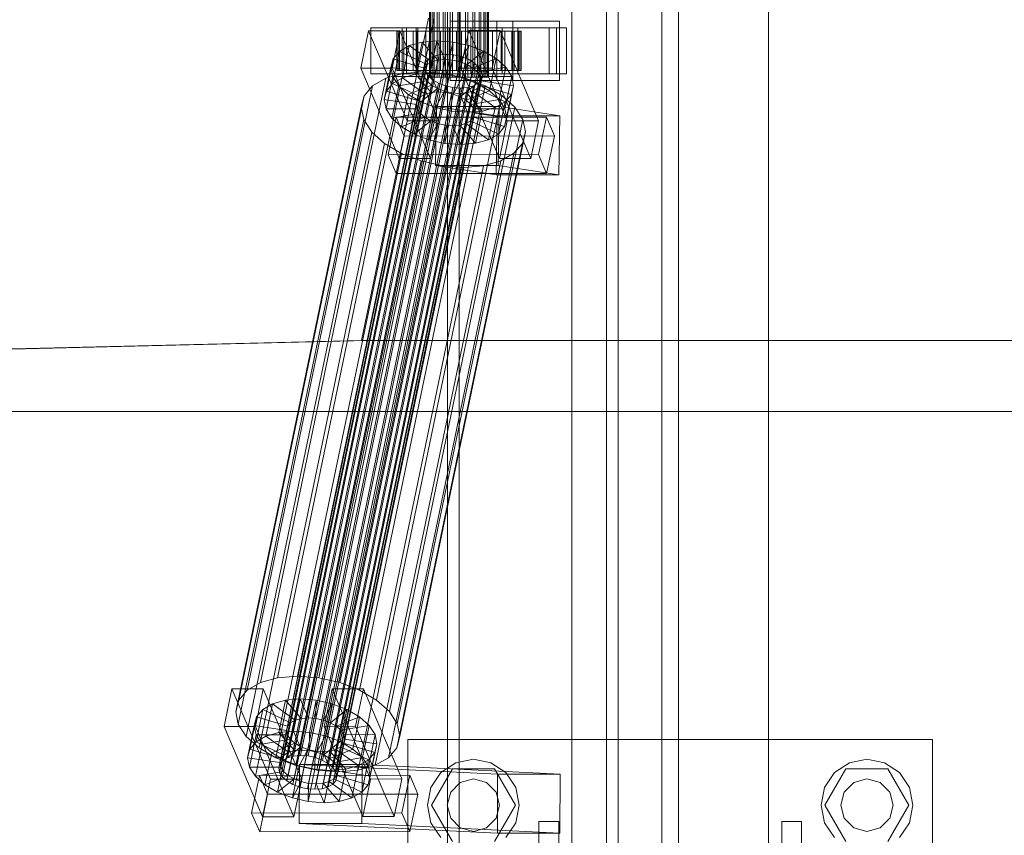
# Model space of a CAD drawing. Header units: millimetres. Extents: x -2233 to 61924, y -68080 to 6847.
# Tile 476 of 656: x 16249 to 16549, y -18379 to -18130. Entities that reach past the tile are written whole.
import ezdxf

# ---------------------------------------------------------------- set-up
doc = ezdxf.new("R2010")
doc.units = ezdxf.units.MM
doc.layers.add('superior_C02', color=7, linetype='Continuous', lineweight=0)

msp = doc.modelspace()

# ---------------------------------------------------------------- linework, layer by layer
at = {"layer": 'superior_C02'}
for p, q in [((16416.947, -17570), (16416.947, -18430)), ((16444.447, -17570), (16444.447, -18430)), ((16449.447, -18430), (16449.447, -17570)), ((16476.947, -18430), (16476.947, -17570)), ((16379.065, -17575), (16379.065, -18425)), ((16382.642, -18425), (16382.642, -17575)), ((16427.556, -18425), (16427.556, -17575)), ((16431.133, -17575), (16431.133, -18425)), ((16373.574, -18148), (16373.574, -17852)), ((16373.785, -18148), (16373.785, -17852)), ((16373.975, -18148), (16373.975, -17852)), ((16374.595, -18148), (16374.595, -17852)), ((16374.962, -18148), (16374.962, -17852)), ((16375.948, -18148), (16375.948, -17852)), ((16376.467, -18148), (16376.467, -17852)), ((16377.752, -18148), (16377.752, -17852)), ((16378.388, -18148), (16378.388, -17852)), ((16379.884, -18148), (16379.884, -17852)), ((16380.594, -18148), (16380.594, -17852)), ((16382.199, -18148), (16382.199, -17852)), ((16382.934, -18148), (16382.934, -17852)), ((16384.539, -18148), (16384.539, -17852)), ((16385.249, -18148), (16385.249, -17852)), ((16386.744, -18148), (16386.744, -17852)), ((16387.381, -18148), (16387.381, -17852)), ((16388.665, -18148), (16388.665, -17852)), ((16389.185, -18148), (16389.185, -17852)), ((16390.17, -18148), (16390.17, -17852)), ((16390.538, -18148), (16390.538, -17852)), ((16391.157, -17852), (16391.157, -18148)), ((16391.347, -18148), (16391.347, -17852)), ((16391.559, -18148), (16391.559, -17852)), ((16373.217, -18130), (16352.815, -18228.298)), ((16354.593, -18228.298), (16374.996, -18130)), ((16398.967, -18131), (16379.876, -18131)), ((16379.876, -18131), (16379.876, -18149)), ((16394.063, -18131), (16379.876, -18131)), ((16394.063, -18149), (16394.063, -18131)), ((16394.063, -18131), (16413.154, -18131)), ((16398.967, -18149), (16398.967, -18131)), ((16398.967, -18131), (16413.154, -18131)), ((16413.154, -18131), (16413.154, -18149)), ((16354.977, -18133.859), (16352.597, -18145.327)), ((16364.523, -18133.847), (16354.977, -18133.859)), ((16366.728, -18161.391), (16354.977, -18133.859)), ((16365.211, -18133), (16355.665, -18133)), ((16355.665, -18133), (16355.665, -18147)), ((16369.972, -18133), (16355.665, -18133)), ((16362.142, -18145.315), (16364.523, -18133.847)), ((16364.028, -18134), (16363.582, -18134)), ((16363.582, -18134), (16373.574, -18134)), ((16363.582, -18146), (16363.582, -18134)), ((16363.582, -18134), (16364.43, -18134)), ((16365.737, -18134), (16364.028, -18134)), ((16364.028, -18134), (16373.785, -18134)), ((16364.028, -18146), (16364.028, -18134)), ((16364.43, -18134), (16373.975, -18134)), ((16364.43, -18146), (16364.43, -18134)), ((16364.43, -18134), (16366.513, -18134)), ((16364.523, -18133.847), (16376.273, -18161.379)), ((16365.211, -18147), (16365.211, -18133)), ((16365.211, -18133), (16379.517, -18133)), ((16368.594, -18134), (16365.737, -18134)), ((16365.737, -18134), (16374.595, -18134)), ((16365.737, -18146), (16365.737, -18134)), ((16412.331, -18133), (16366.512, -18133)), ((16366.512, -18133), (16366.512, -18147)), ((16369.493, -18133), (16366.512, -18133)), ((16366.513, -18134), (16374.962, -18134)), ((16366.513, -18146), (16366.513, -18134)), ((16366.513, -18134), (16369.691, -18134)), ((16372.402, -18134), (16368.594, -18134)), ((16368.594, -18134), (16375.948, -18134)), ((16368.594, -18146), (16368.594, -18134)), ((16369.493, -18147), (16369.493, -18133)), ((16369.493, -18133), (16415.311, -18133)), ((16369.691, -18134), (16376.467, -18134)), ((16369.691, -18146), (16369.691, -18134)), ((16369.691, -18134), (16373.746, -18134)), ((16369.972, -18147), (16369.972, -18133)), ((16369.972, -18133), (16379.517, -18133)), ((16376.903, -18134), (16372.402, -18134)), ((16372.402, -18134), (16377.752, -18134)), ((16372.402, -18146), (16372.402, -18134)), ((16373.574, -18134), (16373.785, -18134)), ((16373.574, -18134), (16373.574, -18146)), ((16373.975, -18134), (16373.574, -18134)), ((16373.746, -18134), (16378.388, -18134)), ((16373.746, -18146), (16373.746, -18134)), ((16373.746, -18134), (16378.402, -18134)), ((16373.785, -18134), (16374.595, -18134)), ((16373.785, -18134), (16373.785, -18146)), ((16373.975, -18134), (16373.975, -18146)), ((16374.962, -18134), (16373.975, -18134)), ((16374.595, -18134), (16375.948, -18134)), ((16374.595, -18134), (16374.595, -18146)), ((16374.962, -18134), (16374.962, -18146)), ((16376.467, -18134), (16374.962, -18134)), ((16375.948, -18134), (16377.752, -18134)), ((16375.948, -18134), (16375.948, -18146)), ((16376.467, -18134), (16376.467, -18146)), ((16378.388, -18134), (16376.467, -18134)), ((16381.79, -18134), (16376.903, -18134)), ((16376.903, -18134), (16379.884, -18134)), ((16376.903, -18146), (16376.903, -18134)), ((16377.752, -18134), (16379.884, -18134)), ((16377.752, -18134), (16377.752, -18146)), ((16378.388, -18134), (16378.388, -18146)), ((16380.594, -18134), (16378.388, -18134)), ((16378.402, -18134), (16380.594, -18134)), ((16378.402, -18146), (16378.402, -18134)), ((16378.402, -18134), (16383.342, -18134)), ((16379.517, -18133), (16379.517, -18147)), ((16379.884, -18134), (16382.199, -18134)), ((16379.884, -18134), (16379.884, -18146)), ((16380.594, -18134), (16380.594, -18146)), ((16382.934, -18134), (16380.594, -18134)), ((16386.73, -18134), (16381.79, -18134)), ((16381.79, -18134), (16382.199, -18134)), ((16381.79, -18146), (16381.79, -18134)), ((16382.199, -18134), (16384.539, -18134)), ((16382.199, -18134), (16382.199, -18146)), ((16383.342, -18134), (16382.934, -18134)), ((16382.934, -18134), (16382.934, -18146)), ((16385.249, -18134), (16382.934, -18134)), ((16385.523, -18133.821), (16383.142, -18145.289)), ((16383.342, -18146), (16383.342, -18134)), ((16383.342, -18134), (16388.229, -18134)), ((16386.73, -18134), (16384.539, -18134)), ((16384.539, -18134), (16386.744, -18134)), ((16384.539, -18134), (16384.539, -18146)), ((16388.229, -18134), (16385.249, -18134)), ((16385.249, -18134), (16385.249, -18146)), ((16387.381, -18134), (16385.249, -18134)), ((16395.068, -18133.809), (16385.523, -18133.821)), ((16397.273, -18161.353), (16385.523, -18133.821)), ((16395.757, -18133), (16386.211, -18133)), ((16386.211, -18133), (16386.211, -18147)), ((16400.518, -18133), (16386.211, -18133)), ((16391.386, -18134), (16386.73, -18134)), ((16386.73, -18146), (16386.73, -18134)), ((16391.386, -18134), (16386.744, -18134)), ((16386.744, -18134), (16388.665, -18134)), ((16386.744, -18134), (16386.744, -18146)), ((16392.73, -18134), (16387.381, -18134)), ((16387.381, -18134), (16387.381, -18146)), ((16389.185, -18134), (16387.381, -18134)), ((16388.229, -18146), (16388.229, -18134)), ((16388.229, -18134), (16392.73, -18134)), ((16395.441, -18134), (16388.665, -18134)), ((16388.665, -18134), (16390.17, -18134)), ((16388.665, -18134), (16388.665, -18146)), ((16396.539, -18134), (16389.185, -18134)), ((16389.185, -18134), (16389.185, -18146)), ((16390.538, -18134), (16389.185, -18134)), ((16398.619, -18134), (16390.17, -18134)), ((16390.17, -18134), (16391.157, -18134)), ((16390.17, -18134), (16390.17, -18146)), ((16399.395, -18134), (16390.538, -18134)), ((16390.538, -18134), (16390.538, -18146)), ((16391.347, -18134), (16390.538, -18134)), ((16391.157, -18134), (16400.703, -18134)), ((16391.157, -18146), (16391.157, -18134)), ((16391.157, -18134), (16391.559, -18134)), ((16401.104, -18134), (16391.347, -18134)), ((16391.347, -18134), (16391.347, -18146)), ((16391.559, -18134), (16391.347, -18134)), ((16395.441, -18134), (16391.386, -18134)), ((16391.386, -18146), (16391.386, -18134)), ((16401.55, -18134), (16391.559, -18134)), ((16391.559, -18134), (16391.559, -18146)), ((16392.688, -18145.277), (16395.068, -18133.809)), ((16392.73, -18146), (16392.73, -18134)), ((16392.73, -18134), (16396.539, -18134)), ((16395.068, -18133.809), (16406.819, -18161.341)), ((16398.619, -18134), (16395.441, -18134)), ((16395.441, -18146), (16395.441, -18134)), ((16395.757, -18147), (16395.757, -18133)), ((16395.757, -18133), (16410.063, -18133)), ((16396.539, -18146), (16396.539, -18134)), ((16396.539, -18134), (16399.395, -18134)), ((16400.703, -18134), (16398.619, -18134)), ((16398.619, -18146), (16398.619, -18134)), ((16399.395, -18146), (16399.395, -18134)), ((16399.395, -18134), (16401.104, -18134)), ((16400.518, -18147), (16400.518, -18133)), ((16400.518, -18133), (16410.063, -18133)), ((16400.703, -18134), (16400.703, -18146)), ((16401.55, -18134), (16400.703, -18134)), ((16401.104, -18146), (16401.104, -18134)), ((16401.104, -18134), (16401.55, -18134)), ((16401.55, -18146), (16401.55, -18134)), ((16410.063, -18133), (16410.063, -18147)), ((16412.331, -18147), (16412.331, -18133)), ((16412.331, -18133), (16415.311, -18133)), ((16415.311, -18133), (16415.311, -18147)), ((16367.387, -18138.419), (16364.37, -18140.156)), ((16365.347, -18148.249), (16367.387, -18138.419)), ((16371.296, -18137.325), (16367.387, -18138.419)), ((16367.387, -18138.419), (16374.28, -18143.38)), ((16369.256, -18147.155), (16371.296, -18137.325)), ((16375.832, -18136.948), (16371.296, -18137.325)), ((16371.296, -18137.325), (16376.131, -18142.862)), ((16373.792, -18146.777), (16375.832, -18136.948)), ((16380.684, -18137.313), (16375.832, -18136.948)), ((16375.832, -18136.948), (16378.28, -18142.683)), ((16378.644, -18147.143), (16380.684, -18137.313)), ((16380.684, -18137.313), (16380.578, -18142.856)), ((16385.523, -18138.396), (16380.684, -18137.313)), ((16385.523, -18138.396), (16382.871, -18143.369)), ((16383.483, -18148.226), (16385.523, -18138.396)), ((16390.019, -18140.123), (16385.523, -18138.396)), ((16332.096, -18355.022), (16376.471, -18141.224)), ((16334.244, -18354.844), (16378.62, -18141.045)), ((16336.543, -18355.017), (16380.918, -18141.218)), ((16362.33, -18149.985), (16364.37, -18140.156)), ((16364.37, -18140.156), (16362.451, -18142.416)), ((16364.37, -18140.156), (16372.85, -18144.203)), ((16376.471, -18141.224), (16374.62, -18141.742)), ((16378.62, -18141.045), (16376.471, -18141.224)), ((16380.918, -18141.218), (16378.62, -18141.045)), ((16383.211, -18141.731), (16380.918, -18141.218)), ((16390.019, -18140.123), (16385, -18144.188)), ((16387.978, -18149.953), (16390.019, -18140.123)), ((16393.864, -18142.377), (16390.019, -18140.123)), ((16327.906, -18357.434), (16372.282, -18143.635)), ((16328.815, -18356.363), (16373.191, -18142.565)), ((16330.244, -18355.541), (16374.62, -18141.742)), ((16338.835, -18355.53), (16383.211, -18141.731)), ((16340.964, -18356.348), (16385.34, -18142.549)), ((16342.786, -18357.415), (16387.161, -18143.617)), ((16360.411, -18152.246), (16362.451, -18142.416)), ((16362.451, -18142.416), (16361.761, -18145.047)), ((16362.451, -18142.416), (16371.942, -18145.274)), ((16372.85, -18144.203), (16370.81, -18154.033)), ((16371.942, -18145.274), (16372.85, -18144.203)), ((16372.282, -18143.635), (16371.955, -18144.881)), ((16374.28, -18143.38), (16372.239, -18153.21)), ((16373.191, -18142.565), (16372.282, -18143.635)), ((16372.85, -18144.203), (16374.28, -18143.38)), ((16374.62, -18141.742), (16373.191, -18142.565)), ((16376.131, -18142.862), (16374.091, -18152.692)), ((16374.28, -18143.38), (16376.131, -18142.862)), ((16376.131, -18142.862), (16378.28, -18142.683)), ((16378.28, -18142.683), (16376.24, -18152.513)), ((16378.28, -18142.683), (16380.578, -18142.856)), ((16380.578, -18142.856), (16378.538, -18152.686)), ((16380.578, -18142.856), (16382.871, -18143.369)), ((16382.871, -18143.369), (16380.83, -18153.199)), ((16382.871, -18143.369), (16385, -18144.188)), ((16385, -18144.188), (16382.96, -18154.017)), ((16385.34, -18142.549), (16383.211, -18141.731)), ((16385, -18144.188), (16386.821, -18145.255)), ((16387.161, -18143.617), (16385.34, -18142.549)), ((16393.864, -18142.377), (16386.821, -18145.255)), ((16388.551, -18144.861), (16387.161, -18143.617)), ((16391.824, -18152.207), (16393.864, -18142.377)), ((16396.798, -18145.003), (16393.864, -18142.377)), ((16327.227, -18331.197), (16365.481, -18146.887)), ((16327.579, -18358.68), (16371.955, -18144.881)), ((16327.857, -18360.017), (16372.232, -18146.218)), ((16328.72, -18361.352), (16373.095, -18147.554)), ((16333.29, -18330.692), (16371.545, -18146.383)), ((16339.777, -18331.181), (16378.032, -18146.872)), ((16344.176, -18358.659), (16388.551, -18144.861)), ((16389.414, -18146.196), (16345.039, -18359.995)), ((16345.316, -18361.332), (16389.692, -18147.533)), ((16352.597, -18145.327), (16362.142, -18145.315)), ((16352.597, -18145.327), (16364.347, -18172.859)), ((16355.665, -18147), (16365.211, -18147)), ((16355.665, -18147), (16369.972, -18147)), ((16359.721, -18154.877), (16361.761, -18145.047)), ((16365.481, -18146.887), (16360.255, -18148.35)), ((16361.761, -18145.047), (16371.615, -18146.52)), ((16361.761, -18145.047), (16362.347, -18147.868)), ((16373.893, -18172.847), (16362.142, -18145.315)), ((16373.574, -18146), (16363.582, -18146)), ((16363.582, -18146), (16364.028, -18146)), ((16364.43, -18146), (16363.582, -18146)), ((16373.785, -18146), (16364.028, -18146)), ((16364.028, -18146), (16365.737, -18146)), ((16373.975, -18146), (16364.43, -18146)), ((16366.513, -18146), (16364.43, -18146)), ((16379.517, -18147), (16365.211, -18147)), ((16365.347, -18148.249), (16369.256, -18147.155)), ((16371.545, -18146.383), (16365.481, -18146.887)), ((16374.595, -18146), (16365.737, -18146)), ((16365.737, -18146), (16368.594, -18146)), ((16366.512, -18147), (16412.331, -18147)), ((16366.512, -18147), (16369.493, -18147)), ((16374.962, -18146), (16366.513, -18146)), ((16369.691, -18146), (16366.513, -18146)), ((16375.948, -18146), (16368.594, -18146)), ((16368.594, -18146), (16372.402, -18146)), ((16369.256, -18147.155), (16373.792, -18146.777)), ((16374.091, -18152.692), (16369.256, -18147.155)), ((16415.311, -18147), (16369.493, -18147)), ((16371.615, -18146.52), (16369.574, -18156.35)), ((16376.467, -18146), (16369.691, -18146)), ((16373.746, -18146), (16369.691, -18146)), ((16371.942, -18145.274), (16369.901, -18155.103)), ((16379.517, -18147), (16369.972, -18147)), ((16378.032, -18146.872), (16371.545, -18146.383)), ((16371.615, -18146.52), (16371.942, -18145.274)), ((16371.892, -18147.856), (16371.615, -18146.52)), ((16371.955, -18144.881), (16372.232, -18146.218)), ((16372.232, -18146.218), (16373.095, -18147.554)), ((16377.752, -18146), (16372.402, -18146)), ((16372.402, -18146), (16376.903, -18146)), ((16373.095, -18147.554), (16374.485, -18148.798)), ((16373.785, -18146), (16373.574, -18146)), ((16373.574, -18146), (16373.975, -18146)), ((16378.388, -18146), (16373.746, -18146)), ((16378.402, -18146), (16373.746, -18146)), ((16374.595, -18146), (16373.785, -18146)), ((16376.24, -18152.513), (16373.792, -18146.777)), ((16373.792, -18146.777), (16378.644, -18147.143)), ((16373.975, -18146), (16374.962, -18146)), ((16375.948, -18146), (16374.595, -18146)), ((16374.962, -18146), (16376.467, -18146)), ((16377.752, -18146), (16375.948, -18146)), ((16376.467, -18146), (16378.388, -18146)), ((16379.884, -18146), (16376.903, -18146)), ((16376.903, -18146), (16381.79, -18146)), ((16379.884, -18146), (16377.752, -18146)), ((16384.501, -18148.32), (16378.032, -18146.872)), ((16378.388, -18146), (16380.594, -18146)), ((16380.594, -18146), (16378.402, -18146)), ((16383.342, -18146), (16378.402, -18146)), ((16378.538, -18152.686), (16378.644, -18147.143)), ((16378.644, -18147.143), (16383.483, -18148.226)), ((16382.199, -18146), (16379.884, -18146)), ((16380.594, -18146), (16382.934, -18146)), ((16382.199, -18146), (16381.79, -18146)), ((16381.79, -18146), (16386.73, -18146)), ((16384.539, -18146), (16382.199, -18146)), ((16382.934, -18146), (16383.342, -18146)), ((16382.934, -18146), (16385.249, -18146)), ((16383.142, -18145.289), (16392.688, -18145.277)), ((16383.142, -18145.289), (16394.893, -18172.821)), ((16388.229, -18146), (16383.342, -18146)), ((16386.744, -18146), (16384.539, -18146)), ((16384.539, -18146), (16386.73, -18146)), ((16386.821, -18145.255), (16384.781, -18155.085)), ((16385.249, -18146), (16388.229, -18146)), ((16385.249, -18146), (16387.381, -18146)), ((16388.211, -18146.499), (16386.171, -18156.329)), ((16386.211, -18147), (16395.757, -18147)), ((16386.211, -18147), (16400.518, -18147)), ((16386.73, -18146), (16391.386, -18146)), ((16388.665, -18146), (16386.744, -18146)), ((16386.744, -18146), (16391.386, -18146)), ((16386.821, -18145.255), (16388.211, -18146.499)), ((16387.381, -18146), (16392.73, -18146)), ((16387.381, -18146), (16389.185, -18146)), ((16396.798, -18145.003), (16388.211, -18146.499)), ((16388.211, -18146.499), (16389.074, -18147.835)), ((16392.73, -18146), (16388.229, -18146)), ((16389.414, -18146.196), (16388.551, -18144.861)), ((16390.17, -18146), (16388.665, -18146)), ((16388.665, -18146), (16395.441, -18146)), ((16389.185, -18146), (16396.539, -18146)), ((16389.185, -18146), (16390.538, -18146)), ((16389.365, -18148.779), (16389.692, -18147.533)), ((16389.692, -18147.533), (16389.414, -18146.196)), ((16391.157, -18146), (16390.17, -18146)), ((16390.17, -18146), (16398.619, -18146)), ((16390.538, -18146), (16399.395, -18146)), ((16390.538, -18146), (16391.347, -18146)), ((16400.703, -18146), (16391.157, -18146)), ((16391.559, -18146), (16391.157, -18146)), ((16391.347, -18146), (16401.104, -18146)), ((16391.347, -18146), (16391.559, -18146)), ((16391.386, -18146), (16395.441, -18146)), ((16391.559, -18146), (16401.55, -18146)), ((16404.438, -18172.809), (16392.688, -18145.277)), ((16396.539, -18146), (16392.73, -18146)), ((16394.757, -18154.833), (16396.798, -18145.003)), ((16395.441, -18146), (16398.619, -18146)), ((16410.063, -18147), (16395.757, -18147)), ((16399.395, -18146), (16396.539, -18146)), ((16398.62, -18147.823), (16396.798, -18145.003)), ((16398.619, -18146), (16400.703, -18146)), ((16401.104, -18146), (16399.395, -18146)), ((16410.063, -18147), (16400.518, -18147)), ((16400.703, -18146), (16401.55, -18146)), ((16401.55, -18146), (16401.104, -18146)), ((16415.311, -18147), (16412.331, -18147)), ((16322, -18332.659), (16360.255, -18148.35)), ((16330.109, -18362.596), (16374.485, -18148.798)), ((16331.931, -18363.664), (16376.306, -18149.865)), ((16344.08, -18363.648), (16388.456, -18149.85)), ((16344.989, -18362.578), (16389.365, -18148.779)), ((16346.246, -18332.629), (16384.501, -18148.32)), ((16352.255, -18334.938), (16390.51, -18150.629)), ((16360.255, -18148.35), (16356.222, -18150.672)), ((16360.306, -18157.698), (16362.347, -18147.868)), ((16360.411, -18152.246), (16362.33, -18149.985)), ((16362.33, -18149.985), (16365.347, -18148.249)), ((16370.81, -18154.033), (16362.33, -18149.985)), ((16362.347, -18147.868), (16371.892, -18147.856)), ((16362.347, -18147.868), (16364.168, -18150.688)), ((16364.168, -18150.688), (16372.755, -18149.192)), ((16372.239, -18153.21), (16365.347, -18148.249)), ((16367.102, -18153.314), (16374.145, -18150.436)), ((16371.892, -18147.856), (16369.852, -18157.686)), ((16372.755, -18149.192), (16370.715, -18159.022)), ((16372.755, -18149.192), (16371.892, -18147.856)), ((16374.145, -18150.436), (16372.104, -18160.266)), ((16374.145, -18150.436), (16372.755, -18149.192)), ((16373.975, -18148), (16373.574, -18148)), ((16373.574, -18148), (16373.785, -18148)), ((16373.785, -18148), (16374.595, -18148)), ((16374.962, -18148), (16373.975, -18148)), ((16375.966, -18151.503), (16374.145, -18150.436)), ((16374.485, -18148.798), (16376.306, -18149.865)), ((16374.595, -18148), (16375.948, -18148)), ((16376.467, -18148), (16374.962, -18148)), ((16375.948, -18148), (16377.752, -18148)), ((16376.306, -18149.865), (16378.436, -18150.683)), ((16378.388, -18148), (16376.467, -18148)), ((16377.752, -18148), (16379.884, -18148)), ((16380.594, -18148), (16378.388, -18148)), ((16379.876, -18149), (16398.967, -18149)), ((16394.063, -18149), (16379.876, -18149)), ((16379.884, -18148), (16382.199, -18148)), ((16382.934, -18148), (16380.594, -18148)), ((16380.83, -18153.199), (16383.483, -18148.226)), ((16382.199, -18148), (16384.539, -18148)), ((16385.249, -18148), (16382.934, -18148)), ((16382.96, -18154.017), (16387.978, -18149.953)), ((16383.483, -18148.226), (16387.978, -18149.953)), ((16390.51, -18150.629), (16384.501, -18148.32)), ((16384.539, -18148), (16386.744, -18148)), ((16387.381, -18148), (16385.249, -18148)), ((16386.744, -18148), (16388.665, -18148)), ((16389.025, -18150.417), (16386.984, -18160.247)), ((16387.027, -18150.672), (16388.456, -18149.85)), ((16387.034, -18157.665), (16389.074, -18147.835)), ((16389.352, -18149.171), (16387.311, -18159.001)), ((16389.185, -18148), (16387.381, -18148)), ((16387.978, -18149.953), (16391.824, -18152.207)), ((16389.025, -18150.417), (16388.116, -18151.488)), ((16388.456, -18149.85), (16389.365, -18148.779)), ((16388.665, -18148), (16390.17, -18148)), ((16389.352, -18149.171), (16389.025, -18150.417)), ((16398.515, -18153.275), (16389.025, -18150.417)), ((16389.074, -18147.835), (16398.62, -18147.823)), ((16389.074, -18147.835), (16389.352, -18149.171)), ((16390.538, -18148), (16389.185, -18148)), ((16399.205, -18150.644), (16389.352, -18149.171)), ((16390.17, -18148), (16391.157, -18148)), ((16395.651, -18153.641), (16390.51, -18150.629)), ((16391.347, -18148), (16390.538, -18148)), ((16391.157, -18148), (16391.559, -18148)), ((16391.559, -18148), (16391.347, -18148)), ((16413.154, -18149), (16394.063, -18149)), ((16398.62, -18147.823), (16396.579, -18157.653)), ((16399.205, -18150.644), (16398.62, -18147.823)), ((16413.154, -18149), (16398.967, -18149)), ((16317.967, -18334.981), (16356.222, -18150.672)), ((16334.06, -18364.482), (16378.436, -18150.683)), ((16336.352, -18364.995), (16380.728, -18151.196)), ((16338.651, -18365.168), (16383.026, -18151.369)), ((16340.799, -18364.989), (16385.175, -18151.191)), ((16342.651, -18364.471), (16387.027, -18150.672)), ((16356.222, -18150.672), (16353.656, -18153.694)), ((16359.721, -18154.877), (16360.411, -18152.246)), ((16369.901, -18155.103), (16360.411, -18152.246)), ((16362.128, -18160.518), (16364.168, -18150.688)), ((16364.168, -18150.688), (16367.102, -18153.314)), ((16365.062, -18163.144), (16367.102, -18153.314)), ((16367.102, -18153.314), (16370.948, -18155.567)), ((16372.239, -18153.21), (16370.81, -18154.033)), ((16370.948, -18155.567), (16375.966, -18151.503)), ((16374.091, -18152.692), (16372.239, -18153.21)), ((16375.966, -18151.503), (16373.926, -18161.333)), ((16376.24, -18152.513), (16374.091, -18152.692)), ((16375.443, -18157.295), (16378.096, -18152.321)), ((16378.096, -18152.321), (16375.966, -18151.503)), ((16378.096, -18152.321), (16376.055, -18162.151)), ((16378.538, -18152.686), (16376.24, -18152.513)), ((16380.388, -18152.835), (16378.096, -18152.321)), ((16380.388, -18152.835), (16378.348, -18162.664)), ((16378.436, -18150.683), (16380.728, -18151.196)), ((16380.83, -18153.199), (16378.538, -18152.686)), ((16380.282, -18158.378), (16380.388, -18152.835)), ((16382.686, -18153.008), (16380.388, -18152.835)), ((16382.686, -18153.008), (16380.646, -18162.837)), ((16380.728, -18151.196), (16383.026, -18151.369)), ((16382.96, -18154.017), (16380.83, -18153.199)), ((16384.835, -18152.829), (16382.686, -18153.008)), ((16385.134, -18158.743), (16382.686, -18153.008)), ((16384.835, -18152.829), (16382.795, -18162.659)), ((16383.026, -18151.369), (16385.175, -18151.191)), ((16386.687, -18152.311), (16384.646, -18162.14)), ((16384.781, -18155.085), (16391.824, -18152.207)), ((16386.687, -18152.311), (16384.835, -18152.829)), ((16389.67, -18158.366), (16384.835, -18152.829)), ((16385.175, -18151.191), (16387.027, -18150.672)), ((16388.116, -18151.488), (16386.075, -18161.318)), ((16388.116, -18151.488), (16386.687, -18152.311)), ((16393.579, -18157.272), (16386.687, -18152.311)), ((16396.596, -18155.535), (16388.116, -18151.488)), ((16391.824, -18152.207), (16394.757, -18154.833)), ((16396.475, -18163.105), (16398.515, -18153.275)), ((16396.596, -18155.535), (16398.515, -18153.275)), ((16397.165, -18160.474), (16399.205, -18150.644)), ((16398.515, -18153.275), (16399.205, -18150.644)), ((16315.402, -18338.003), (16353.656, -18153.694)), ((16353.656, -18153.694), (16352.734, -18157.211)), ((16357.396, -18337.95), (16395.651, -18153.641)), ((16369.574, -18156.35), (16359.721, -18154.877)), ((16360.306, -18157.698), (16359.721, -18154.877)), ((16368.907, -18165.397), (16370.948, -18155.567)), ((16369.901, -18155.103), (16369.574, -18156.35)), ((16369.574, -18156.35), (16369.852, -18157.686)), ((16370.81, -18154.033), (16369.901, -18155.103)), ((16370.948, -18155.567), (16375.443, -18157.295)), ((16384.781, -18155.085), (16382.96, -18154.017)), ((16386.171, -18156.329), (16384.781, -18155.085)), ((16386.171, -18156.329), (16394.757, -18154.833)), ((16387.034, -18157.665), (16386.171, -18156.329)), ((16393.579, -18157.272), (16396.596, -18155.535)), ((16394.556, -18165.365), (16396.596, -18155.535)), ((16394.757, -18154.833), (16396.579, -18157.653)), ((16399.573, -18157.152), (16395.651, -18153.641)), ((16314.479, -18341.52), (16352.734, -18157.211)), ((16352.734, -18157.211), (16353.517, -18160.982)), ((16369.852, -18157.686), (16360.306, -18157.698)), ((16362.128, -18160.518), (16360.306, -18157.698)), ((16361.318, -18341.461), (16399.573, -18157.152)), ((16370.715, -18159.022), (16362.128, -18160.518)), ((16369.852, -18157.686), (16370.715, -18159.022)), ((16370.715, -18159.022), (16372.104, -18160.266)), ((16373.403, -18167.125), (16375.443, -18157.295)), ((16375.672, -18156.962), (16375.424, -18174.943)), ((16375.443, -18157.295), (16380.282, -18158.378)), ((16394.763, -18156.962), (16375.672, -18156.962)), ((16394.181, -18159.83), (16375.672, -18156.962)), ((16378.242, -18168.208), (16380.282, -18158.378)), ((16380.282, -18158.378), (16385.134, -18158.743)), ((16383.094, -18168.573), (16385.134, -18158.743)), ((16385.134, -18158.743), (16389.67, -18158.366)), ((16386.984, -18160.247), (16387.311, -18159.001)), ((16396.579, -18157.653), (16387.034, -18157.665)), ((16387.311, -18159.001), (16387.034, -18157.665)), ((16387.311, -18159.001), (16397.165, -18160.474)), ((16387.63, -18168.196), (16389.67, -18158.366)), ((16389.67, -18158.366), (16393.579, -18157.272)), ((16391.539, -18167.102), (16393.579, -18157.272)), ((16394.515, -18174.943), (16394.763, -18156.962)), ((16394.763, -18156.962), (16413.272, -18159.83)), ((16396.579, -18157.653), (16397.165, -18160.474)), ((16402.008, -18160.922), (16399.573, -18157.152)), ((16315.262, -18345.291), (16353.517, -18160.982)), ((16353.517, -18160.982), (16355.953, -18164.752)), ((16363.374, -18160.247), (16360.994, -18171.715)), ((16365.062, -18163.144), (16362.128, -18160.518)), ((16409.193, -18160.19), (16363.374, -18160.247)), ((16365.822, -18165.983), (16363.374, -18160.247)), ((16402.008, -18160.922), (16363.754, -18345.231)), ((16364.347, -18172.859), (16366.728, -18161.391)), ((16372.104, -18160.266), (16365.062, -18163.144)), ((16366.728, -18161.391), (16376.273, -18161.379)), ((16373.926, -18161.333), (16368.907, -18165.397)), ((16372.104, -18160.266), (16373.926, -18161.333)), ((16376.055, -18162.151), (16373.403, -18167.125)), ((16376.273, -18161.379), (16373.893, -18172.847)), ((16373.926, -18161.333), (16376.055, -18162.151)), ((16376.055, -18162.151), (16378.348, -18162.664)), ((16382.795, -18162.659), (16384.646, -18162.14)), ((16384.646, -18162.14), (16386.075, -18161.318)), ((16384.646, -18162.14), (16391.539, -18167.102)), ((16386.075, -18161.318), (16386.984, -18160.247)), ((16386.075, -18161.318), (16394.556, -18165.365)), ((16386.984, -18160.247), (16396.475, -18163.105)), ((16393.933, -18177.811), (16394.181, -18159.83)), ((16394.181, -18159.83), (16413.272, -18159.83)), ((16394.893, -18172.821), (16397.273, -18161.353)), ((16397.165, -18160.474), (16396.475, -18163.105)), ((16397.273, -18161.353), (16406.819, -18161.341)), ((16402.792, -18164.693), (16402.008, -18160.922)), ((16406.819, -18161.341), (16404.438, -18172.809)), ((16406.812, -18171.658), (16409.193, -18160.19)), ((16409.193, -18160.19), (16411.641, -18165.926)), ((16413.272, -18159.83), (16413.024, -18177.811)), ((16317.698, -18349.061), (16355.953, -18164.752)), ((16355.953, -18164.752), (16359.875, -18168.263)), ((16364.537, -18349.002), (16402.792, -18164.693)), ((16368.907, -18165.397), (16365.062, -18163.144)), ((16373.403, -18167.125), (16368.907, -18165.397)), ((16378.348, -18162.664), (16378.242, -18168.208)), ((16378.348, -18162.664), (16380.646, -18162.837)), ((16380.646, -18162.837), (16382.795, -18162.659)), ((16380.646, -18162.837), (16383.094, -18168.573)), ((16382.795, -18162.659), (16387.63, -18168.196)), ((16394.556, -18165.365), (16391.539, -18167.102)), ((16396.475, -18163.105), (16394.556, -18165.365)), ((16401.869, -18168.21), (16402.792, -18164.693)), ((16321.62, -18352.572), (16359.875, -18168.263)), ((16359.875, -18168.263), (16365.015, -18171.275)), ((16363.442, -18177.451), (16365.822, -18165.983)), ((16363.614, -18352.519), (16401.869, -18168.21)), ((16365.822, -18165.983), (16411.641, -18165.926)), ((16378.242, -18168.208), (16373.403, -18167.125)), ((16383.094, -18168.573), (16378.242, -18168.208)), ((16387.63, -18168.196), (16383.094, -18168.573)), ((16391.539, -18167.102), (16387.63, -18168.196)), ((16399.304, -18171.232), (16401.869, -18168.21)), ((16411.641, -18165.926), (16409.261, -18177.394)), ((16326.761, -18355.584), (16365.015, -18171.275)), ((16361.049, -18355.541), (16399.304, -18171.232)), ((16365.015, -18171.275), (16371.025, -18173.584)), ((16395.27, -18173.554), (16399.304, -18171.232)), ((16332.77, -18357.893), (16371.025, -18173.584)), ((16357.016, -18357.863), (16395.27, -18173.554)), ((16360.994, -18171.715), (16406.812, -18171.658)), ((16360.994, -18171.715), (16363.442, -18177.451)), ((16373.893, -18172.847), (16364.347, -18172.859)), ((16371.025, -18173.584), (16377.494, -18175.032)), ((16390.044, -18175.016), (16395.27, -18173.554)), ((16404.438, -18172.809), (16394.893, -18172.821)), ((16409.261, -18177.394), (16406.812, -18171.658)), ((16339.239, -18359.341), (16377.494, -18175.032)), ((16345.726, -18359.83), (16383.981, -18175.521)), ((16351.789, -18359.326), (16390.044, -18175.016)), ((16409.261, -18177.394), (16363.442, -18177.451)), ((16375.424, -18174.943), (16394.515, -18174.943)), ((16393.933, -18177.811), (16375.424, -18174.943)), ((16377.494, -18175.032), (16383.981, -18175.521)), ((16383.981, -18175.521), (16390.044, -18175.016)), ((16413.024, -18177.811), (16394.515, -18174.943)), ((16413.024, -18177.811), (16393.933, -18177.811)), ((16352.815, -18228.298), (15456.681, -18250)), ((15458.459, -18250), (16354.593, -18228.298)), ((16352.815, -18228.298), (16354.593, -18228.298)), ((17288.772, -18228.298), (16352.815, -18228.298)), ((16354.593, -18228.298), (17290.55, -18228.298)), ((24634.01, -18250), (15575.415, -18250)), ((15576.913, -18250), (24635.508, -18250)), ((16327.227, -18331.197), (16333.29, -18330.692)), ((16333.29, -18330.692), (16339.777, -18331.181)), ((16317.967, -18334.981), (16322, -18332.659)), ((16322, -18332.659), (16327.227, -18331.197)), ((16339.777, -18331.181), (16346.246, -18332.629)), ((16346.246, -18332.629), (16352.255, -18334.938)), ((16313.322, -18334.551), (16310.942, -18346.02)), ((16322.867, -18334.539), (16313.322, -18334.551)), ((16325.073, -18362.083), (16313.322, -18334.551)), ((16315.402, -18338.003), (16317.967, -18334.981)), ((16320.487, -18346.008), (16322.867, -18334.539)), ((16322.867, -18334.539), (16334.618, -18362.071)), ((16343.868, -18334.513), (16341.487, -18345.981)), ((16353.413, -18334.501), (16343.868, -18334.513)), ((16355.618, -18362.045), (16343.868, -18334.513)), ((16351.033, -18345.969), (16353.413, -18334.501)), ((16352.255, -18334.938), (16357.396, -18337.95)), ((16353.413, -18334.501), (16365.164, -18362.033)), ((16314.479, -18341.52), (16315.402, -18338.003)), ((16325.732, -18339.111), (16322.715, -18340.848)), ((16323.691, -18348.941), (16325.732, -18339.111)), ((16329.641, -18338.017), (16325.732, -18339.111)), ((16325.732, -18339.111), (16332.624, -18344.073)), ((16327.601, -18347.847), (16329.641, -18338.017)), ((16334.177, -18337.64), (16329.641, -18338.017)), ((16329.641, -18338.017), (16334.476, -18343.554)), ((16332.136, -18347.47), (16334.177, -18337.64)), ((16339.029, -18338.005), (16334.177, -18337.64)), ((16334.177, -18337.64), (16336.625, -18343.376)), ((16336.989, -18347.835), (16339.029, -18338.005)), ((16339.029, -18338.005), (16338.923, -18343.549)), ((16343.868, -18339.088), (16339.029, -18338.005)), ((16343.868, -18339.088), (16341.215, -18344.062)), ((16341.828, -18348.918), (16343.868, -18339.088)), ((16348.363, -18340.816), (16343.868, -18339.088)), ((16357.396, -18337.95), (16361.318, -18341.461)), ((16315.262, -18345.291), (16314.479, -18341.52)), ((16320.674, -18350.678), (16322.715, -18340.848)), ((16322.715, -18340.848), (16320.796, -18343.108)), ((16322.715, -18340.848), (16331.195, -18344.895)), ((16348.363, -18340.816), (16343.345, -18344.88)), ((16346.323, -18350.645), (16348.363, -18340.816)), ((16352.209, -18343.069), (16348.363, -18340.816)), ((16361.318, -18341.461), (16363.754, -18345.231)), ((16317.698, -18349.061), (16315.262, -18345.291)), ((16318.065, -18355.569), (16320.106, -18345.739)), ((16318.755, -18352.938), (16320.796, -18343.108)), ((16320.796, -18343.108), (16320.106, -18345.739)), ((16320.106, -18345.739), (16329.96, -18347.212)), ((16320.106, -18345.739), (16320.692, -18348.56)), ((16320.796, -18343.108), (16330.286, -18345.966)), ((16331.195, -18344.895), (16329.155, -18354.725)), ((16330.286, -18345.966), (16331.195, -18344.895)), ((16332.624, -18344.073), (16330.584, -18353.902)), ((16331.195, -18344.895), (16332.624, -18344.073)), ((16334.476, -18343.554), (16332.436, -18353.384)), ((16332.624, -18344.073), (16334.476, -18343.554)), ((16334.476, -18343.554), (16336.625, -18343.376)), ((16336.625, -18343.376), (16334.584, -18353.205)), ((16336.625, -18343.376), (16338.923, -18343.549)), ((16338.923, -18343.549), (16336.883, -18353.378)), ((16338.923, -18343.549), (16341.215, -18344.062)), ((16341.215, -18344.062), (16339.175, -18353.892)), ((16341.215, -18344.062), (16343.345, -18344.88)), ((16343.345, -18344.88), (16341.304, -18354.71)), ((16343.345, -18344.88), (16345.166, -18345.947)), ((16352.209, -18343.069), (16345.166, -18345.947)), ((16355.143, -18345.695), (16346.556, -18347.191)), ((16350.169, -18352.899), (16352.209, -18343.069)), ((16355.143, -18345.695), (16352.209, -18343.069)), ((16353.102, -18355.525), (16355.143, -18345.695)), ((16356.964, -18348.515), (16355.143, -18345.695)), ((16363.754, -18345.231), (16364.537, -18349.002)), ((16310.942, -18346.02), (16320.487, -18346.008)), ((16310.942, -18346.02), (16322.692, -18373.551)), ((16318.651, -18358.39), (16320.692, -18348.56)), ((16332.238, -18373.539), (16320.487, -18346.008)), ((16320.692, -18348.56), (16330.237, -18348.548)), ((16320.692, -18348.56), (16322.513, -18351.38)), ((16323.691, -18348.941), (16327.601, -18347.847)), ((16327.601, -18347.847), (16332.136, -18347.47)), ((16332.436, -18353.384), (16327.601, -18347.847)), ((16329.96, -18347.212), (16327.919, -18357.042)), ((16330.237, -18348.548), (16328.197, -18358.378)), ((16330.286, -18345.966), (16328.246, -18355.796)), ((16329.96, -18347.212), (16330.286, -18345.966)), ((16330.237, -18348.548), (16329.96, -18347.212)), ((16331.1, -18349.884), (16330.237, -18348.548)), ((16334.584, -18353.205), (16332.136, -18347.47)), ((16332.136, -18347.47), (16336.989, -18347.835)), ((16336.883, -18353.378), (16336.989, -18347.835)), ((16336.989, -18347.835), (16341.828, -18348.918)), ((16341.487, -18345.981), (16351.033, -18345.969)), ((16341.487, -18345.981), (16353.238, -18373.513)), ((16345.166, -18345.947), (16343.126, -18355.777)), ((16346.556, -18347.191), (16344.516, -18357.021)), ((16345.166, -18345.947), (16346.556, -18347.191)), ((16345.379, -18358.357), (16347.419, -18348.527)), ((16346.556, -18347.191), (16347.419, -18348.527)), ((16347.419, -18348.527), (16356.964, -18348.515)), ((16347.419, -18348.527), (16347.696, -18349.863)), ((16362.783, -18373.501), (16351.033, -18345.969)), ((16356.964, -18348.515), (16354.924, -18358.345)), ((16357.55, -18351.336), (16356.964, -18348.515)), ((16321.62, -18352.572), (16317.698, -18349.061)), ((16318.755, -18352.938), (16320.674, -18350.678)), ((16320.473, -18361.21), (16322.513, -18351.38)), ((16320.674, -18350.678), (16323.691, -18348.941)), ((16329.155, -18354.725), (16320.674, -18350.678)), ((16322.513, -18351.38), (16331.1, -18349.884)), ((16322.513, -18351.38), (16325.447, -18354.006)), ((16330.584, -18353.902), (16323.691, -18348.941)), ((16325.447, -18354.006), (16332.49, -18351.128)), ((16331.1, -18349.884), (16329.06, -18359.714)), ((16332.49, -18351.128), (16330.449, -18360.958)), ((16332.49, -18351.128), (16331.1, -18349.884)), ((16334.311, -18352.196), (16332.49, -18351.128)), ((16339.175, -18353.892), (16341.828, -18348.918)), ((16341.304, -18354.71), (16346.323, -18350.645)), ((16341.828, -18348.918), (16346.323, -18350.645)), ((16347.37, -18351.109), (16345.329, -18360.939)), ((16347.696, -18349.863), (16345.656, -18359.693)), ((16346.323, -18350.645), (16350.169, -18352.899)), ((16347.37, -18351.109), (16346.461, -18352.18)), ((16347.696, -18349.863), (16347.37, -18351.109)), ((16356.86, -18353.967), (16347.37, -18351.109)), ((16357.55, -18351.336), (16347.696, -18349.863)), ((16355.51, -18361.166), (16357.55, -18351.336)), ((16356.86, -18353.967), (16357.55, -18351.336)), ((16364.537, -18349.002), (16363.614, -18352.519)), ((16366.947, -18510), (16366.947, -18350)), ((16366.947, -18350), (16526.947, -18350)), ((16526.947, -18350), (16526.947, -18510)), ((16318.065, -18355.569), (16318.755, -18352.938)), ((16328.246, -18355.796), (16318.755, -18352.938)), ((16326.761, -18355.584), (16321.62, -18352.572)), ((16323.407, -18363.836), (16325.447, -18354.006)), ((16325.447, -18354.006), (16329.293, -18356.26)), ((16329.155, -18354.725), (16328.246, -18355.796)), ((16330.584, -18353.902), (16329.155, -18354.725)), ((16329.293, -18356.26), (16334.311, -18352.196)), ((16332.436, -18353.384), (16330.584, -18353.902)), ((16334.311, -18352.196), (16332.271, -18362.025)), ((16334.584, -18353.205), (16332.436, -18353.384)), ((16333.788, -18357.987), (16336.441, -18353.014)), ((16336.441, -18353.014), (16334.311, -18352.196)), ((16336.441, -18353.014), (16334.4, -18362.843)), ((16336.883, -18353.378), (16334.584, -18353.205)), ((16338.733, -18353.527), (16336.441, -18353.014)), ((16338.733, -18353.527), (16336.692, -18363.357)), ((16339.175, -18353.892), (16336.883, -18353.378)), ((16338.627, -18359.07), (16338.733, -18353.527)), ((16341.031, -18353.7), (16338.733, -18353.527)), ((16341.031, -18353.7), (16338.991, -18363.53)), ((16341.304, -18354.71), (16339.175, -18353.892)), ((16343.18, -18353.521), (16341.031, -18353.7)), ((16343.479, -18359.436), (16341.031, -18353.7)), ((16343.18, -18353.521), (16341.139, -18363.351)), ((16343.126, -18355.777), (16341.304, -18354.71)), ((16345.031, -18353.003), (16342.991, -18362.833)), ((16343.126, -18355.777), (16350.169, -18352.899)), ((16345.031, -18353.003), (16343.18, -18353.521)), ((16348.015, -18359.058), (16343.18, -18353.521)), ((16346.461, -18352.18), (16344.42, -18362.01)), ((16346.461, -18352.18), (16345.031, -18353.003)), ((16351.924, -18357.964), (16345.031, -18353.003)), ((16354.941, -18356.228), (16346.461, -18352.18)), ((16350.169, -18352.899), (16353.102, -18355.525)), ((16354.82, -18363.797), (16356.86, -18353.967)), ((16354.941, -18356.228), (16356.86, -18353.967)), ((16363.614, -18352.519), (16361.049, -18355.541)), ((16327.919, -18357.042), (16318.065, -18355.569)), ((16318.651, -18358.39), (16318.065, -18355.569)), ((16332.77, -18357.893), (16326.761, -18355.584)), ((16327.252, -18366.09), (16329.293, -18356.26)), ((16327.579, -18358.68), (16327.906, -18357.434)), ((16327.906, -18357.434), (16328.815, -18356.363)), ((16328.246, -18355.796), (16327.919, -18357.042)), ((16327.919, -18357.042), (16328.197, -18358.378)), ((16328.815, -18356.363), (16330.244, -18355.541)), ((16329.293, -18356.26), (16333.788, -18357.987)), ((16330.244, -18355.541), (16332.096, -18355.022)), ((16332.096, -18355.022), (16334.244, -18354.844)), ((16333.931, -18357.646), (16333.855, -18375.644)), ((16353.022, -18357.646), (16333.931, -18357.646)), ((16394.324, -18360.514), (16333.931, -18357.646)), ((16334.244, -18354.844), (16336.543, -18355.017)), ((16336.543, -18355.017), (16338.835, -18355.53)), ((16338.835, -18355.53), (16340.964, -18356.348)), ((16340.964, -18356.348), (16342.786, -18357.415)), ((16342.786, -18357.415), (16344.176, -18358.659)), ((16344.516, -18357.021), (16343.126, -18355.777)), ((16344.516, -18357.021), (16353.102, -18355.525)), ((16345.379, -18358.357), (16344.516, -18357.021)), ((16351.924, -18357.964), (16354.941, -18356.228)), ((16352.901, -18366.057), (16354.941, -18356.228)), ((16352.946, -18375.644), (16353.022, -18357.646)), ((16353.022, -18357.646), (16413.415, -18360.514)), ((16353.102, -18355.525), (16354.924, -18358.345)), ((16361.049, -18355.541), (16357.016, -18357.863)), ((16377.047, -18360.101), (16381.589, -18357.066)), ((16381.589, -18357.066), (16386.947, -18356)), ((16386.947, -18356), (16392.304, -18357.066)), ((16392.304, -18357.066), (16396.846, -18360.101)), ((16497.047, -18360.101), (16501.589, -18357.066)), ((16501.589, -18357.066), (16506.947, -18356)), ((16506.947, -18356), (16512.304, -18357.066)), ((16512.304, -18357.066), (16516.846, -18360.101)), ((16328.197, -18358.378), (16318.651, -18358.39)), ((16320.473, -18361.21), (16318.651, -18358.39)), ((16329.06, -18359.714), (16320.473, -18361.21)), ((16327.857, -18360.017), (16327.579, -18358.68)), ((16328.72, -18361.352), (16327.857, -18360.017)), ((16328.197, -18358.378), (16329.06, -18359.714)), ((16329.06, -18359.714), (16330.449, -18360.958)), ((16331.748, -18367.817), (16333.788, -18357.987)), ((16339.239, -18359.341), (16332.77, -18357.893)), ((16333.788, -18357.987), (16338.627, -18359.07)), ((16336.586, -18368.9), (16338.627, -18359.07)), ((16338.627, -18359.07), (16343.479, -18359.436)), ((16345.726, -18359.83), (16339.239, -18359.341)), ((16341.439, -18369.265), (16343.479, -18359.436)), ((16343.479, -18359.436), (16348.015, -18359.058)), ((16344.176, -18358.659), (16345.039, -18359.995)), ((16345.039, -18359.995), (16345.316, -18361.332)), ((16345.329, -18360.939), (16345.656, -18359.693)), ((16354.924, -18358.345), (16345.379, -18358.357)), ((16345.656, -18359.693), (16345.379, -18358.357)), ((16345.656, -18359.693), (16355.51, -18361.166)), ((16351.789, -18359.326), (16345.726, -18359.83)), ((16345.975, -18368.888), (16348.015, -18359.058)), ((16348.015, -18359.058), (16351.924, -18357.964)), ((16349.884, -18367.794), (16351.924, -18357.964)), ((16357.016, -18357.863), (16351.789, -18359.326)), ((16354.924, -18358.345), (16355.51, -18361.166)), ((16374.012, -18364.642), (16377.047, -18360.101)), ((16374.147, -18370), (16380.547, -18358.915)), ((16380.547, -18358.915), (16393.347, -18358.915)), ((16393.347, -18358.915), (16399.747, -18370)), ((16394.248, -18378.512), (16394.324, -18360.514)), ((16394.324, -18360.514), (16413.415, -18360.514)), ((16396.846, -18360.101), (16399.881, -18364.642)), ((16413.415, -18360.514), (16413.339, -18378.512)), ((16494.012, -18364.642), (16497.047, -18360.101)), ((16494.147, -18370), (16500.547, -18358.915)), ((16500.547, -18358.915), (16513.347, -18358.915)), ((16513.347, -18358.915), (16519.747, -18370)), ((16516.846, -18360.101), (16519.881, -18364.642)), ((16321.719, -18360.939), (16319.339, -18372.408)), ((16323.407, -18363.836), (16320.473, -18361.21)), ((16367.538, -18360.882), (16321.719, -18360.939)), ((16324.167, -18366.675), (16321.719, -18360.939)), ((16322.692, -18373.551), (16325.073, -18362.083)), ((16330.449, -18360.958), (16323.407, -18363.836)), ((16325.073, -18362.083), (16334.618, -18362.071)), ((16332.271, -18362.025), (16327.252, -18366.09)), ((16330.109, -18362.596), (16328.72, -18361.352)), ((16331.931, -18363.664), (16330.109, -18362.596)), ((16330.449, -18360.958), (16332.271, -18362.025)), ((16334.4, -18362.843), (16331.748, -18367.817)), ((16334.06, -18364.482), (16331.931, -18363.664)), ((16334.618, -18362.071), (16332.238, -18373.539)), ((16332.271, -18362.025), (16334.4, -18362.843)), ((16334.4, -18362.843), (16336.692, -18363.357)), ((16336.692, -18363.357), (16336.586, -18368.9)), ((16336.692, -18363.357), (16338.991, -18363.53)), ((16338.991, -18363.53), (16341.139, -18363.351)), ((16338.991, -18363.53), (16341.439, -18369.265)), ((16341.139, -18363.351), (16342.991, -18362.833)), ((16341.139, -18363.351), (16345.975, -18368.888)), ((16344.08, -18363.648), (16342.651, -18364.471)), ((16342.991, -18362.833), (16344.42, -18362.01)), ((16342.991, -18362.833), (16349.884, -18367.794)), ((16344.989, -18362.578), (16344.08, -18363.648)), ((16344.42, -18362.01), (16345.329, -18360.939)), ((16344.42, -18362.01), (16352.901, -18366.057)), ((16345.316, -18361.332), (16344.989, -18362.578)), ((16345.329, -18360.939), (16354.82, -18363.797)), ((16353.238, -18373.513), (16355.618, -18362.045)), ((16355.51, -18361.166), (16354.82, -18363.797)), ((16355.618, -18362.045), (16365.164, -18362.033)), ((16365.164, -18362.033), (16362.783, -18373.501)), ((16365.157, -18372.35), (16367.538, -18360.882)), ((16367.538, -18360.882), (16369.986, -18366.618)), ((16380.018, -18366), (16382.947, -18363.072)), ((16382.947, -18363.072), (16386.947, -18362)), ((16386.947, -18362), (16390.947, -18363.072)), ((16390.947, -18363.072), (16393.875, -18366)), ((16500.018, -18366), (16502.947, -18363.072)), ((16502.947, -18363.072), (16506.947, -18362)), ((16506.947, -18362), (16510.947, -18363.072)), ((16510.947, -18363.072), (16513.875, -18366)), ((16321.787, -18378.143), (16324.167, -18366.675)), ((16327.252, -18366.09), (16323.407, -18363.836)), ((16324.167, -18366.675), (16369.986, -18366.618)), ((16331.748, -18367.817), (16327.252, -18366.09)), ((16336.352, -18364.995), (16334.06, -18364.482)), ((16338.651, -18365.168), (16336.352, -18364.995)), ((16340.799, -18364.989), (16338.651, -18365.168)), ((16342.651, -18364.471), (16340.799, -18364.989)), ((16352.901, -18366.057), (16349.884, -18367.794)), ((16354.82, -18363.797), (16352.901, -18366.057)), ((16369.986, -18366.618), (16367.605, -18378.086)), ((16372.947, -18370), (16374.012, -18364.642)), ((16378.947, -18370), (16380.018, -18366)), ((16393.875, -18366), (16394.947, -18370)), ((16399.881, -18364.642), (16400.947, -18370)), ((16492.947, -18370), (16494.012, -18364.642)), ((16498.947, -18370), (16500.018, -18366)), ((16513.875, -18366), (16514.947, -18370)), ((16519.881, -18364.642), (16520.947, -18370)), ((16336.586, -18368.9), (16331.748, -18367.817)), ((16341.439, -18369.265), (16336.586, -18368.9)), ((16345.975, -18368.888), (16341.439, -18369.265)), ((16349.884, -18367.794), (16345.975, -18368.888)), ((16319.339, -18372.408), (16365.157, -18372.35)), ((16319.339, -18372.408), (16321.787, -18378.143)), ((16367.605, -18378.086), (16365.157, -18372.35)), ((16374.012, -18375.358), (16372.947, -18370)), ((16380.547, -18381.085), (16374.147, -18370)), ((16380.018, -18374), (16378.947, -18370)), ((16399.747, -18370), (16393.347, -18381.085)), ((16394.947, -18370), (16393.875, -18374)), ((16400.947, -18370), (16399.881, -18375.358)), ((16494.012, -18375.358), (16492.947, -18370)), ((16500.547, -18381.085), (16494.147, -18370)), ((16500.018, -18374), (16498.947, -18370)), ((16519.747, -18370), (16513.347, -18381.085)), ((16514.947, -18370), (16513.875, -18374)), ((16520.947, -18370), (16519.881, -18375.358)), ((16332.238, -18373.539), (16322.692, -18373.551)), ((16333.855, -18375.644), (16352.946, -18375.644)), ((16394.248, -18378.512), (16333.855, -18375.644)), ((16413.339, -18378.512), (16352.946, -18375.644)), ((16362.783, -18373.501), (16353.238, -18373.513)), ((16377.047, -18379.899), (16374.012, -18375.358)), ((16382.947, -18376.928), (16380.018, -18374)), ((16393.875, -18374), (16390.947, -18376.928)), ((16399.881, -18375.358), (16396.846, -18379.899)), ((16406.947, -18430), (16406.947, -18375)), ((16406.947, -18375), (16412.947, -18375)), ((16412.947, -18430), (16412.947, -18375)), ((16480.947, -18430), (16480.947, -18375)), ((16480.947, -18375), (16486.947, -18375)), ((16486.947, -18430), (16486.947, -18375)), ((16497.047, -18379.899), (16494.012, -18375.358)), ((16502.947, -18376.928), (16500.018, -18374)), ((16513.875, -18374), (16510.947, -18376.928)), ((16519.881, -18375.358), (16516.846, -18379.899)), ((16367.605, -18378.086), (16321.787, -18378.143)), ((16386.947, -18378), (16382.947, -18376.928)), ((16390.947, -18376.928), (16386.947, -18378)), ((16413.339, -18378.512), (16394.248, -18378.512)), ((16506.947, -18378), (16502.947, -18376.928)), ((16510.947, -18376.928), (16506.947, -18378))]:
    msp.add_line(p, q, dxfattribs=at)

doc.saveas('drawing.dxf')
